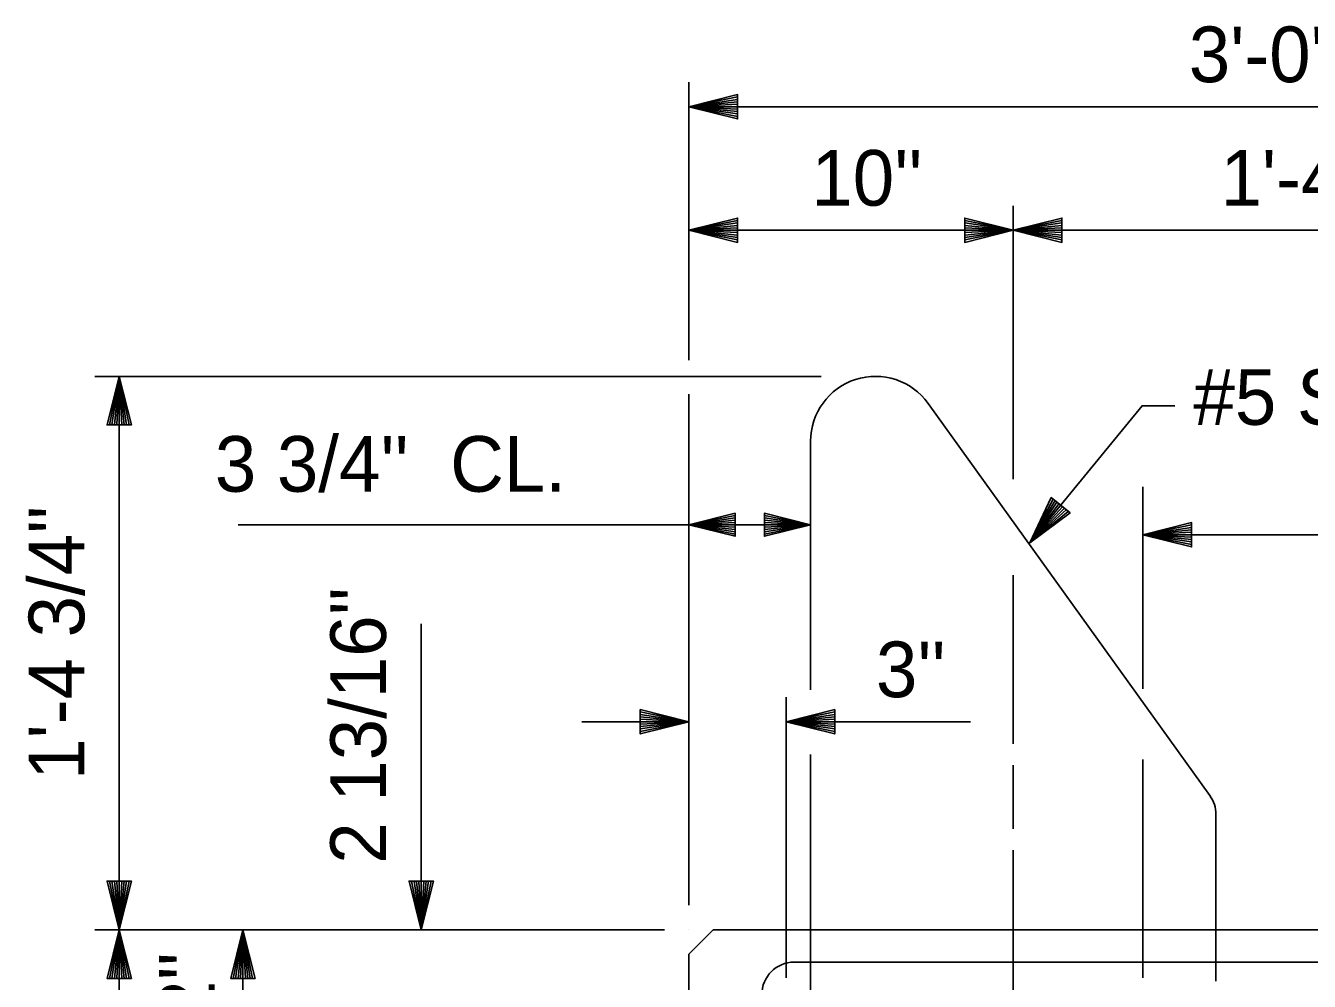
# Model space of a CAD drawing. Extents: x -408 to -23, y -15 to 117.
# Drawn here: x -361.577 to -358.278, y 17.405 to 19.861 of the extents above; entities that cross this region are included whole.
import ezdxf

# ---------------------------------------------------------------- set-up
doc = ezdxf.new("R2010")
doc.units = 0
for name, color, linetype in [('Dimension Lines', 7, 'Continuous'), ('Mis Center Lines', 7, 'Continuous'), ('Rebar Lines', 7, 'Continuous'), ('Sup Concrete Girder Lines', 7, 'Continuous'), ('Text', 7, 'Continuous'), ('User Information Notes', 7, 'Continuous')]:
    doc.layers.add(name, color=color, linetype=linetype)

msp = doc.modelspace()

# ---------------------------------------------------------------- linework, layer by layer
at = {"layer": 'Dimension Lines'}
for p, q in [((-359.8728, 19.0008), (-359.8728, 19.7154)), ((-356.8728, 19.6524), (-359.8728, 19.6524)), ((-359.0391, 19.335), (-359.8728, 19.335)), ((-357.7058, 19.335), (-359.0391, 19.335)), ((-359.5331, 18.9595), (-361.3995, 18.9595)), ((-361.3365, 18.9595), (-361.3365, 17.5376)), ((-359.8728, 17.6007), (-359.8728, 18.9133)), ((-358.7061, 18.1562), (-358.7061, 18.6758)), ((-361.031, 18.5782), (-359.5602, 18.5782)), ((-358.7061, 18.5526), (-357.5201, 18.5526)), ((-360.5605, 17.5376), (-360.5605, 18.3235)), ((-359.6228, 17.4144), (-359.6228, 18.1351)), ((-360.1479, 18.0721), (-359.8728, 18.0721)), ((-359.6228, 18.0721), (-359.1494, 18.0721)), ((-358.7061, 17.4144), (-358.7061, 17.9747)), ((-359.9358, 17.5376), (-361.3995, 17.5376)), ((-361.3365, 17.5376), (-361.3365, 15.7876)), ((-361.0188, 17.5376), (-361.0188, 16.6626))]:
    msp.add_line(p, q, dxfattribs=at)
for points in [[(-359.7478, 19.6524), (-359.7478, 19.6586), (-359.8728, 19.6524), (-359.7478, 19.6649), (-359.7478, 19.6711), (-359.8728, 19.6524), (-359.7478, 19.6774), (-359.7478, 19.6836), (-359.8728, 19.6524), (-359.7478, 19.6211), (-359.7478, 19.6274), (-359.8728, 19.6524), (-359.7478, 19.6336), (-359.7478, 19.6399), (-359.8728, 19.6524), (-359.7478, 19.6461), (-359.7478, 19.6836), (-359.7478, 19.6211), (-359.8728, 19.6524), (-359.7478, 19.6836)], [(-359.7478, 19.335), (-359.7478, 19.3412), (-359.8728, 19.335), (-359.7478, 19.3475), (-359.7478, 19.3537), (-359.8728, 19.335), (-359.7478, 19.36), (-359.7478, 19.3662), (-359.8728, 19.335), (-359.7478, 19.3037), (-359.7478, 19.31), (-359.8728, 19.335), (-359.7478, 19.3162), (-359.7478, 19.3225), (-359.8728, 19.335), (-359.7478, 19.3287), (-359.7478, 19.3662), (-359.7478, 19.3037), (-359.8728, 19.335), (-359.7478, 19.3662)], [(-359.1641, 19.335), (-359.1641, 19.3287), (-359.0391, 19.335), (-359.1641, 19.3225), (-359.1641, 19.3162), (-359.0391, 19.335), (-359.1641, 19.31), (-359.1641, 19.3037), (-359.0391, 19.335), (-359.1641, 19.3662), (-359.1641, 19.36), (-359.0391, 19.335), (-359.1641, 19.3537), (-359.1641, 19.3475), (-359.0391, 19.335), (-359.1641, 19.3412), (-359.1641, 19.3037), (-359.1641, 19.3662), (-359.0391, 19.335), (-359.1641, 19.3037)], [(-358.9141, 19.335), (-358.9141, 19.3412), (-359.0391, 19.335), (-358.9141, 19.3475), (-358.9141, 19.3537), (-359.0391, 19.335), (-358.9141, 19.36), (-358.9141, 19.3662), (-359.0391, 19.335), (-358.9141, 19.3037), (-358.9141, 19.31), (-359.0391, 19.335), (-358.9141, 19.3162), (-358.9141, 19.3225), (-359.0391, 19.335), (-358.9141, 19.3287), (-358.9141, 19.3662), (-358.9141, 19.3037), (-359.0391, 19.335), (-358.9141, 19.3662)], [(-361.3365, 18.8345), (-361.3303, 18.8345), (-361.3365, 18.9595), (-361.324, 18.8345), (-361.3178, 18.8345), (-361.3365, 18.9595), (-361.3115, 18.8345), (-361.3053, 18.8345), (-361.3365, 18.9595), (-361.3678, 18.8345), (-361.3615, 18.8345), (-361.3365, 18.9595), (-361.3553, 18.8345), (-361.349, 18.8345), (-361.3365, 18.9595), (-361.3428, 18.8345), (-361.3053, 18.8345), (-361.3678, 18.8345), (-361.3365, 18.9595), (-361.3053, 18.8345)], [(-358.9966, 18.5316), (-358.7081, 18.884), (-358.6241, 18.884)], [(-358.9174, 18.6284), (-358.9222, 18.6323), (-358.9966, 18.5316), (-358.927, 18.6363), (-358.9319, 18.6402), (-358.9966, 18.5316), (-358.9367, 18.6442), (-358.9416, 18.6482), (-358.9966, 18.5316), (-358.8932, 18.6086), (-358.898, 18.6125), (-358.9966, 18.5316), (-358.9029, 18.6165), (-358.9077, 18.6205), (-358.9966, 18.5316), (-358.9126, 18.6244), (-358.9416, 18.6482), (-358.8932, 18.6086), (-358.9966, 18.5316), (-358.9416, 18.6482)], [(-359.754, 18.5782), (-359.754, 18.5841), (-359.8728, 18.5782), (-359.754, 18.59), (-359.754, 18.596), (-359.8728, 18.5782), (-359.754, 18.6019), (-359.754, 18.6078), (-359.8728, 18.5782), (-359.754, 18.5485), (-359.754, 18.5544), (-359.8728, 18.5782), (-359.754, 18.5603), (-359.754, 18.5663), (-359.8728, 18.5782), (-359.754, 18.5722), (-359.754, 18.6078), (-359.754, 18.5485), (-359.8728, 18.5782), (-359.754, 18.6078)], [(-359.6789, 18.5782), (-359.6789, 18.5722), (-359.5602, 18.5782), (-359.6789, 18.5663), (-359.6789, 18.5603), (-359.5602, 18.5782), (-359.6789, 18.5544), (-359.6789, 18.5485), (-359.5602, 18.5782), (-359.6789, 18.6078), (-359.6789, 18.6019), (-359.5602, 18.5782), (-359.6789, 18.596), (-359.6789, 18.59), (-359.5602, 18.5782), (-359.6789, 18.5841), (-359.6789, 18.5485), (-359.6789, 18.6078), (-359.5602, 18.5782), (-359.6789, 18.5485)], [(-358.5811, 18.5526), (-358.5811, 18.5589), (-358.7061, 18.5526), (-358.5811, 18.5651), (-358.5811, 18.5714), (-358.7061, 18.5526), (-358.5811, 18.5776), (-358.5811, 18.5839), (-358.7061, 18.5526), (-358.5811, 18.5214), (-358.5811, 18.5276), (-358.7061, 18.5526), (-358.5811, 18.5339), (-358.5811, 18.5401), (-358.7061, 18.5526), (-358.5811, 18.5464), (-358.5811, 18.5839), (-358.5811, 18.5214), (-358.7061, 18.5526), (-358.5811, 18.5839)], [(-359.9978, 18.0721), (-359.9978, 18.0659), (-359.8728, 18.0721), (-359.9978, 18.0596), (-359.9978, 18.0534), (-359.8728, 18.0721), (-359.9978, 18.0471), (-359.9978, 18.0409), (-359.8728, 18.0721), (-359.9978, 18.1034), (-359.9978, 18.0971), (-359.8728, 18.0721), (-359.9978, 18.0909), (-359.9978, 18.0846), (-359.8728, 18.0721), (-359.9978, 18.0784), (-359.9978, 18.0409), (-359.9978, 18.1034), (-359.8728, 18.0721), (-359.9978, 18.0409)], [(-359.4978, 18.0721), (-359.4978, 18.0784), (-359.6228, 18.0721), (-359.4978, 18.0846), (-359.4978, 18.0909), (-359.6228, 18.0721), (-359.4978, 18.0971), (-359.4978, 18.1034), (-359.6228, 18.0721), (-359.4978, 18.0409), (-359.4978, 18.0471), (-359.6228, 18.0721), (-359.4978, 18.0534), (-359.4978, 18.0596), (-359.6228, 18.0721), (-359.4978, 18.0659), (-359.4978, 18.1034), (-359.4978, 18.0409), (-359.6228, 18.0721), (-359.4978, 18.1034)], [(-361.3365, 17.6626), (-361.3428, 17.6626), (-361.3365, 17.5376), (-361.349, 17.6626), (-361.3553, 17.6626), (-361.3365, 17.5376), (-361.3615, 17.6626), (-361.3678, 17.6626), (-361.3365, 17.5376), (-361.3053, 17.6626), (-361.3115, 17.6626), (-361.3365, 17.5376), (-361.3178, 17.6626), (-361.324, 17.6626), (-361.3365, 17.5376), (-361.3303, 17.6626), (-361.3678, 17.6626), (-361.3053, 17.6626), (-361.3365, 17.5376), (-361.3678, 17.6626)], [(-360.5605, 17.6626), (-360.5667, 17.6626), (-360.5605, 17.5376), (-360.573, 17.6626), (-360.5792, 17.6626), (-360.5605, 17.5376), (-360.5855, 17.6626), (-360.5917, 17.6626), (-360.5605, 17.5376), (-360.5292, 17.6626), (-360.5355, 17.6626), (-360.5605, 17.5376), (-360.5417, 17.6626), (-360.548, 17.6626), (-360.5605, 17.5376), (-360.5542, 17.6626), (-360.5917, 17.6626), (-360.5292, 17.6626), (-360.5605, 17.5376), (-360.5917, 17.6626)], [(-361.3365, 17.4126), (-361.3303, 17.4126), (-361.3365, 17.5376), (-361.324, 17.4126), (-361.3178, 17.4126), (-361.3365, 17.5376), (-361.3115, 17.4126), (-361.3053, 17.4126), (-361.3365, 17.5376), (-361.3678, 17.4126), (-361.3615, 17.4126), (-361.3365, 17.5376), (-361.3553, 17.4126), (-361.349, 17.4126), (-361.3365, 17.5376), (-361.3428, 17.4126), (-361.3053, 17.4126), (-361.3678, 17.4126), (-361.3365, 17.5376), (-361.3053, 17.4126)], [(-361.0188, 17.4126), (-361.0126, 17.4126), (-361.0188, 17.5376), (-361.0063, 17.4126), (-361.0001, 17.4126), (-361.0188, 17.5376), (-360.9938, 17.4126), (-360.9876, 17.4126), (-361.0188, 17.5376), (-361.0501, 17.4126), (-361.0438, 17.4126), (-361.0188, 17.5376), (-361.0376, 17.4126), (-361.0313, 17.4126), (-361.0188, 17.5376), (-361.0251, 17.4126), (-360.9876, 17.4126), (-361.0501, 17.4126), (-361.0188, 17.5376), (-360.9876, 17.4126)]]:
    msp.add_lwpolyline(points, dxfattribs=at)
at = {"layer": 'Mis Center Lines'}
for p, q in [((-359.0391, 18.6952), (-359.0391, 19.398)), ((-359.0391, 18.0156), (-359.0391, 18.4484)), ((-359.0391, 17.7966), (-359.0391, 17.9608)), ((-359.0391, 16.8074), (-359.0391, 17.7419))]:
    msp.add_line(p, q, dxfattribs=at)
at = {"layer": 'Rebar Lines'}
for p, q in [((-358.5341, 17.8823), (-359.2581, 18.89)), ((-359.5602, 18.7928), (-359.5602, 18.1539)), ((-359.5602, 17.9881), (-359.5602, 17.3346)), ((-358.5184, 17.4051), (-358.5184, 17.8337)), ((-357.1436, 17.4544), (-359.602, 17.4544))]:
    msp.add_line(p, q, dxfattribs=at)
for centre, radius, start, end in [((-359.3934, 18.7928), 0.1667, 35.6917, 180), ((-358.6017, 17.8337), 0.0833, 0, 35.6945), ((-359.602, 17.3711), 0.0833, 90, 180)]:
    msp.add_arc(centre, radius, start, end, dxfattribs=at)
at = {"layer": 'Sup Concrete Girder Lines'}
msp.add_lwpolyline([(-356.9041, 17.5376), (-358.3728, 17.5376), (-359.8103, 17.5376), (-359.8728, 17.4751), (-359.8728, 15.8501), (-359.8103, 15.7876), (-358.3728, 15.7876), (-356.9353, 15.7876), (-356.8728, 15.8501), (-356.8728, 16.9544), (-356.9353, 17.0169), (-356.9354, 17.2563), (-356.9041, 17.2876), (-356.9041, 17.5376)], dxfattribs=at)
at = {"layer": 'User Information Notes'}
msp.add_line((-359.8728, 17.5376), (-359.8728, 17.5376), dxfattribs=at)

# ---------------------------------------------------------------- texts
at = {"layer": 'Text'}
for s, height, p in [("3'-0''", 0.14302, (-358.5881, 19.7153)), ("10''", 0.14302, (-359.558, 19.398)), ("1'-4''", 0.14302, (-358.5066, 19.398)), ('#5 S3', 0.14302, (-358.5761, 18.8349)), (" 3 3/4''  CL.", 0.143021, (-361.1441, 18.663)), ("3''", 0.14302, (-359.3921, 18.1351))]:
    msp.add_text(s, height=height, dxfattribs=at).set_placement(p)
for s, p in [("2 13/16''", (-360.6513, 17.7072)), ("10 1/2''", (-361.0911, 16.8756))]:
    msp.add_text(s, height=0.14302, rotation=90, dxfattribs=at).set_placement(p)
at = {"layer": 'User Information Notes'}
msp.add_text("1'-4 3/4''", height=0.14302, rotation=90, dxfattribs=at).set_placement((-361.4265, 17.9227))

doc.saveas('drawing.dxf')
